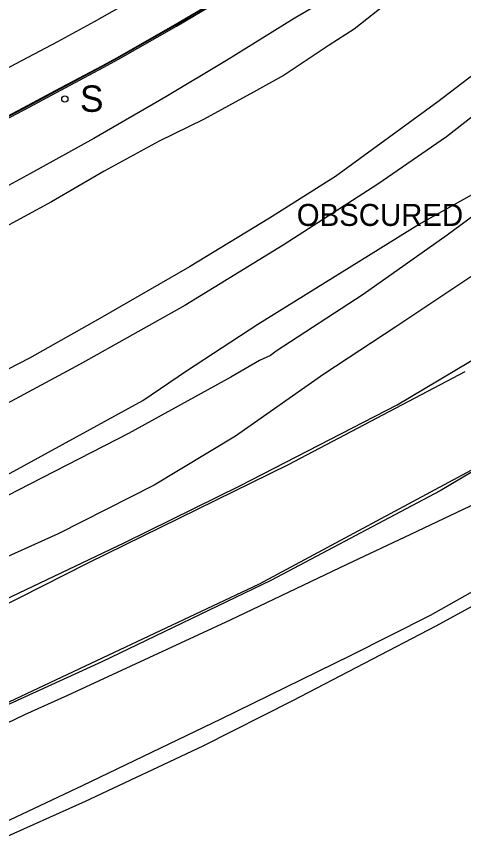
# Model space of a CAD drawing. Extents: x 368532 to 392481, y 10654822 to 10676899.
# Drawn here: x 389134.4 to 389236.2, y 10655609.9 to 10655798.6 of the extents above; entities that cross this region are included whole.
import ezdxf

# ---------------------------------------------------------------- set-up
doc = ezdxf.new("R2010")
doc.units = 0
for name, color, linetype in [('p_drainage conc drain', 7, 'Continuous'), ('p_drainage water', 7, 'Continuous'), ('p_dtm obscured area', 7, 'Continuous'), ('p_dtm retaining wall', 7, 'Continuous'), ('p_railroad rr control', 7, 'Continuous'), ('p_road - paved curb', 7, 'Continuous'), ('p_road dirt road', 7, 'Continuous'), ('p_road paint stripe', 7, 'Continuous'), ('p_structure sign', 7, 'Continuous')]:
    doc.layers.add(name, color=color, linetype=linetype)

msp = doc.modelspace()

# ---------------------------------------------------------------- linework, layer by layer
at = {"layer": 'p_drainage conc drain'}
for p, q in [((389221.11, 10655710.32), (389243.69, 10655723.83)), ((389265.08, 10655711.08), (389230.9, 10655690.8)), ((389185.38, 10655692), (389221.11, 10655710.32)), ((389159.09, 10655679.04), (389185.38, 10655692)), ((389230.9, 10655690.8), (389192.29, 10655670.37)), ((389119.38, 10655660.14), (389159.09, 10655679.04)), ((389192.29, 10655670.37), (389153.86, 10655651.89)), ((389153.86, 10655651.89), (389102.18, 10655628.32))]:
    msp.add_line(p, q, dxfattribs=at)
at = {"layer": 'p_drainage water'}
for p, q in [((389196.36, 10655696.79), (389236.54, 10655717.93)), ((389150.74, 10655674.39), (389196.36, 10655696.79)), ((389239.94, 10655696.52), (389189.69, 10655669.56)), ((389122.27, 10655659.95), (389150.74, 10655674.39)), ((389189.69, 10655669.56), (389123.48, 10655638.37))]:
    msp.add_line(p, q, dxfattribs=at)
at = {"layer": 'p_dtm obscured area'}
for points in [[(389398.39, 10655929.9), (389387.79, 10655914.44), (389352.45, 10655877.19), (389318.4, 10655843.73), (389291.04, 10655818.93), (389274.52, 10655804.37), (389255.97, 10655789.79), (389232.34, 10655771.27), (389216.7, 10655760.53), (389195.11, 10655746.64), (389172.75, 10655732.92), (389148.89, 10655719.58), (389132.11, 10655710.56), (389115.04, 10655702.06), (389101.88, 10655696.1), (389096.73, 10655693.74), (389084.08, 10655688.47), (389073.36, 10655684.06), (389066.96, 10655681.45)], [(389072.66, 10655665.91), (389100.05, 10655678.44), (389117.8, 10655686.5), (389163.15, 10655711.35), (389173.15, 10655718.04), (389189.36, 10655728.65), (389225.55, 10655751.08), (389239.35, 10655758.87), (389253.93, 10655769.8), (389279.27, 10655790.27), (389304.92, 10655813.27), (389338.05, 10655843.75), (389363.71, 10655870.12), (389384.2, 10655891.56), (389401.78, 10655910.19)]]:
    msp.add_lwpolyline(points, dxfattribs=at)
at = {"layer": 'p_dtm retaining wall'}
for p, q in [((389253.75, 10655673.06), (389229.92, 10655659.95)), ((389229.92, 10655659.95), (389197.26, 10655642.97)), ((389197.26, 10655642.97), (389176.81, 10655632.72)), ((389176.81, 10655632.72), (389150.08, 10655620.14)), ((389150.08, 10655620.14), (389127.3, 10655609.89))]:
    msp.add_line(p, q, dxfattribs=at)
at = {"layer": 'p_railroad rr control'}
msp.add_lwpolyline([(389397.66, 10655936.32), (389382.61, 10655919.52), (389362.55, 10655898.28), (389336.74, 10655871.07), (389319.9, 10655854.34), (389304.04, 10655839.55), (389291.32, 10655828.02), (389280.25, 10655818.42), (389265.81, 10655806.28), (389251.24, 10655795.14), (389230.34, 10655779.25), (389207.01, 10655762.28), (389192.03, 10655752.79), (389173.82, 10655741.7), (389153.38, 10655729.97), (389137.39, 10655720.96), (389117.28, 10655710.61), (389107.76, 10655705.86), (389092.83, 10655699.33), (389076.78, 10655692.38), (389065.55, 10655687.8)], dxfattribs=at)
at = {"layer": 'p_road - paved curb'}
for p, q in [((389170.56, 10655796.85), (389180.08, 10655802.49)), ((389170.64, 10655796.72), (389180.16, 10655802.36)), ((389170.81, 10655796.42), (389180.34, 10655802.06)), ((389157.4, 10655789.36), (389170.56, 10655796.85)), ((389157.47, 10655789.23), (389170.64, 10655796.72)), ((389157.64, 10655788.92), (389170.81, 10655796.42)), ((389153.9, 10655787.46), (389157.4, 10655789.36)), ((389153.97, 10655787.33), (389157.47, 10655789.23)), ((389154.14, 10655787.02), (389157.64, 10655788.92)), ((389143.29, 10655781.79), (389153.9, 10655787.46)), ((389143.36, 10655781.66), (389153.97, 10655787.33)), ((389143.52, 10655781.35), (389154.14, 10655787.02)), ((389137.07, 10655778.49), (389143.29, 10655781.79)), ((389137.14, 10655778.36), (389143.36, 10655781.66)), ((389137.3, 10655778.05), (389143.52, 10655781.35)), ((389129.92, 10655774.73), (389137.07, 10655778.49)), ((389129.99, 10655774.6), (389137.14, 10655778.36)), ((389130.15, 10655774.29), (389137.3, 10655778.05))]:
    msp.add_line(p, q, dxfattribs=at)
at = {"layer": 'p_road dirt road'}
for p, q in [((389206.4, 10655803.37), (389197.62, 10655798.17)), ((389219.58, 10655802.32), (389211.29, 10655795.79)), ((389197.62, 10655798.17), (389182.24, 10655788.67)), ((389211.29, 10655795.79), (389205.57, 10655792.15)), ((389205.57, 10655792.15), (389195.38, 10655785.32)), ((389182.24, 10655788.67), (389168.4, 10655780.39)), ((389195.38, 10655785.32), (389188.36, 10655781.48)), ((389188.36, 10655781.48), (389177.01, 10655775.21)), ((389168.4, 10655780.39), (389152.04, 10655770.88)), ((389177.01, 10655775.21), (389166.86, 10655770.3)), ((389152.04, 10655770.88), (389137.58, 10655762.91)), ((389166.86, 10655770.3), (389154.35, 10655763.46)), ((389137.58, 10655762.91), (389127.44, 10655757.46)), ((389154.35, 10655763.46), (389142.38, 10655756.47)), ((389246.27, 10655759.17), (389232.43, 10655748.9)), ((389142.38, 10655756.47), (389129.62, 10655749.62)), ((389232.43, 10655748.9), (389213.36, 10655735.41)), ((389238.32, 10655739.74), (389220.8, 10655728.1)), ((389213.36, 10655735.41), (389193.56, 10655722.51)), ((389220.8, 10655728.1), (389204.38, 10655717.3)), ((389193.56, 10655722.51), (389192.27, 10655721.52)), ((389189.75, 10655720.38), (389183.21, 10655716.65)), ((389192.27, 10655721.52), (389189.75, 10655720.38)), ((389183.21, 10655716.65), (389159.91, 10655703.83)), ((389204.38, 10655717.3), (389184.31, 10655703.21)), ((389159.91, 10655703.83), (389137.47, 10655692.27)), ((389184.31, 10655703.21), (389165.79, 10655692.05)), ((389137.47, 10655692.27), (389121.21, 10655684.05)), ((389165.79, 10655692.05), (389143.87, 10655680.97)), ((389245.64, 10655691.05), (389224.12, 10655680.84)), ((389143.87, 10655680.97), (389117.9, 10655669.3)), ((389224.12, 10655680.84), (389209.65, 10655674.03)), ((389209.65, 10655674.03), (389183.08, 10655661.35)), ((389246.52, 10655672.53), (389228.61, 10655662.44)), ((389228.61, 10655662.44), (389210.38, 10655653.24)), ((389183.08, 10655661.35), (389146.01, 10655644.24)), ((389210.38, 10655653.24), (389180.97, 10655638.84)), ((389146.01, 10655644.24), (389136.26, 10655639.79)), ((389136.26, 10655639.79), (389119.44, 10655631.82)), ((389180.97, 10655638.84), (389149.39, 10655623.67)), ((389149.39, 10655623.67), (389121.73, 10655610.68))]:
    msp.add_line(p, q, dxfattribs=at)
at = {"layer": 'p_road paint stripe'}
for p, q in [((389163.12, 10655803.74), (389152.11, 10655797.42)), ((389152.11, 10655797.42), (389143.77, 10655792.89)), ((389143.77, 10655792.89), (389130.2, 10655785.75))]:
    msp.add_line(p, q, dxfattribs=at)
at = {"layer": 'p_structure sign'}
msp.add_circle((389145.41, 10655779.87), 0.713, dxfattribs=at)

# ---------------------------------------------------------------- texts
at = {"layer": 'p_dtm obscured area'}
msp.add_text(' OBSCURED', height=5, dxfattribs=at).set_placement((389196.36, 10655751.02))
at = {"layer": 'p_structure sign'}
msp.add_text('S', height=6, dxfattribs=at).set_placement((389148.87, 10655776.97))

doc.saveas('drawing.dxf')
